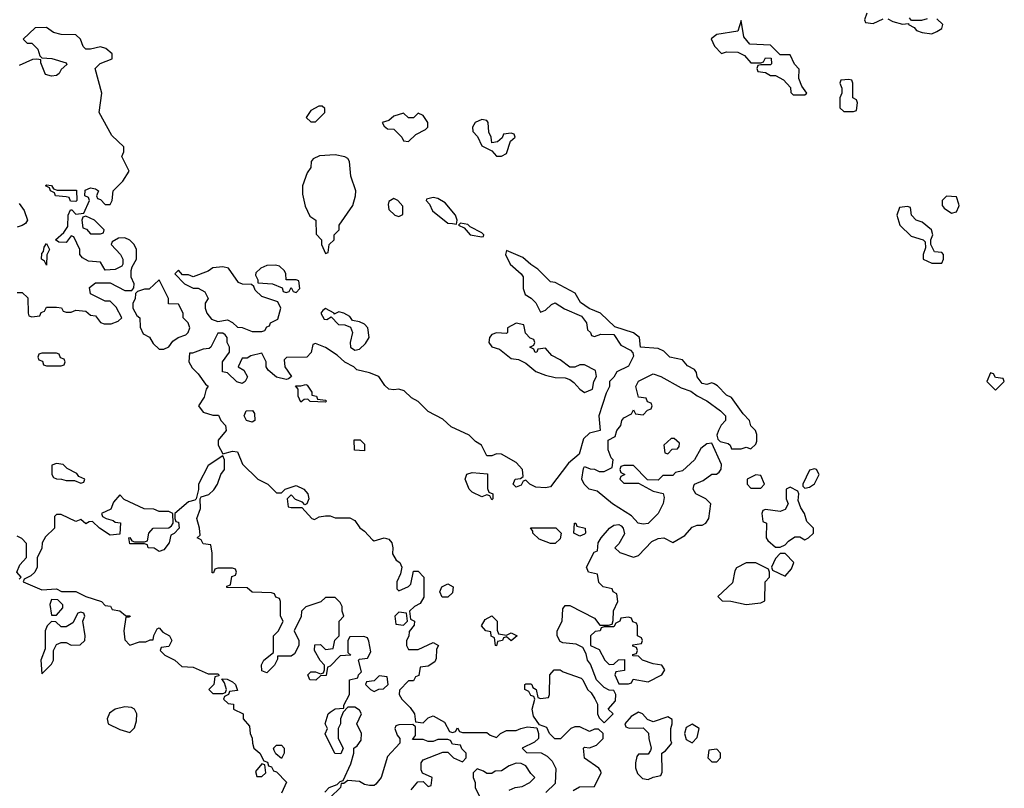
# Model space of a CAD drawing. Header units: inches. Extents: x 2601682 to 2755810, y 449311 to 584050.
# Tile 484 of 505: x 2726160 to 2730186, y 571946 to 575090. Entities that reach past the tile are written whole.
import ezdxf

# ---------------------------------------------------------------- set-up
doc = ezdxf.new("R2010")
doc.units = ezdxf.units.IN
doc.header["$MEASUREMENT"] = 0
doc.layers.add('C7527', color=7, linetype='Continuous')
doc.layers.add('C7537', color=7, linetype='Continuous')

msp = doc.modelspace()

# ---------------------------------------------------------------- linework, layer by layer
at = {"layer": 'C7527', "color": 2, "elevation": 2}
for points in [[(2729623.6, 575116.4), (2729614, 575090), (2729618, 575078), (2729650, 575074), (2729690, 575094)], [(2729710, 575094), (2729730, 575082), (2729770, 575072), (2729794, 575074), (2729794, 575070), (2729818, 575058), (2729826.4, 575046.4), (2729850, 575038), (2729890, 575032), (2729910, 575042), (2729930, 575054), (2729935.3, 575070), (2729910, 575094)], [(2729870, 575094), (2729847.3, 575087.3), (2729806, 575086), (2729798, 575098)], [(2726150, 573974), (2726170, 573974), (2726192.7, 573952.7), (2726194, 573890), (2726198, 573878), (2726210, 573874), (2726242, 573878), (2726247.3, 573892.7), (2726262, 573898), (2726270, 573914), (2726310, 573914), (2726331.6, 573911.6), (2726338, 573898), (2726350, 573894), (2726370, 573894), (2726390, 573902), (2726430, 573898), (2726450, 573882), (2726470, 573878), (2726490, 573851.3), (2726505.4, 573845.4), (2726534.6, 573845.4), (2726563.1, 573856.9), (2726578, 573870), (2726554.6, 573914.6), (2726530, 573938), (2726510, 573938), (2726449.1, 573969.1), (2726446, 573994), (2726470, 574014), (2726530, 574014), (2726590, 573982), (2726618, 573982), (2726627.3, 573992.7), (2726628, 574010), (2726616.4, 574036.4), (2726616.4, 574063.6), (2726620.4, 574079.6), (2726638, 574110), (2726638, 574150), (2726628, 574170), (2726610, 574188), (2726590, 574198), (2726563.6, 574196.4), (2726538, 574182), (2726534, 574170), (2726572, 574130), (2726582, 574110), (2726582, 574090), (2726578, 574082), (2726550, 574068), (2726510, 574066), (2726490, 574098), (2726442, 574102), (2726416.4, 574116.4), (2726406, 574130), (2726406, 574150), (2726382, 574202), (2726370, 574206), (2726350, 574178), (2726320.4, 574180.4), (2726306, 574190), (2726340.4, 574219.6), (2726356.4, 574243.6), (2726358, 574290), (2726367.3, 574312.7), (2726372.7, 574312.7), (2726390, 574294), (2726422, 574298), (2726446, 574350), (2726442, 574362), (2726426, 574370), (2726427.3, 574392.7), (2726450, 574402), (2726470, 574398), (2726482, 574390), (2726474, 574370), (2726478, 574358), (2726490, 574354), (2726510, 574334), (2726530, 574334), (2726538, 574350), (2726542, 574390), (2726582, 574430), (2726608, 574470), (2726578, 574530), (2726586, 574550), (2726586, 574570), (2726536.4, 574616.4), (2726485.2, 574710), (2726495.3, 574790), (2726469, 574890), (2726489.4, 574910.6), (2726538, 574930), (2726538, 574950), (2726512.1, 574972.1), (2726490, 574979.3), (2726450, 574969.2), (2726430, 574969), (2726420.2, 574980.2), (2726408, 575010), (2726390, 575028), (2726329, 575029), (2726298, 575038), (2726270, 575058), (2726223.6, 575056.4), (2726174, 575010), (2726190, 574994), (2726210, 574994), (2726234, 574970), (2726242, 574942), (2726250, 574934), (2726291.1, 574931.1), (2726350, 574914), (2726352.7, 574907.3), (2726330, 574886), (2726322, 574870), (2726310, 574862), (2726290, 574859), (2726265.6, 574865.6), (2726246, 574914), (2726246, 574926), (2726230, 574928), (2726212.7, 574927.3), (2726158, 574902)], [(2730000, 574336), (2729990, 574366), (2729950, 574368), (2729932, 574350), (2729932, 574330), (2729939.6, 574319.6), (2729970, 574298), (2729990, 574304.7), (2730000, 574325.8)], [(2726158, 574338), (2726178, 574310), (2726191.3, 574270), (2726183.6, 574256.4), (2726170, 574248.7), (2726150, 574241.2)], [(2728423.1, 571936.9), (2728448.4, 571951.6), (2728510, 571954), (2728538, 572010), (2728536.4, 572016.4), (2728528.4, 572028.4), (2728468.9, 572068.9), (2728466, 572110), (2728470, 572114), (2728490, 572112), (2728518, 572122), (2728546, 572150), (2728546, 572170), (2728527.3, 572187.3), (2728510, 572188), (2728490, 572178), (2728450, 572198), (2728430, 572198), (2728414, 572190), (2728371.6, 572148.4), (2728348.4, 572148.4), (2728326, 572170), (2728315.3, 572195.3), (2728286, 572206), (2728261.2, 572241.2), (2728255.3, 572270), (2728266, 572310), (2728262, 572322), (2728250, 572326), (2728242, 572342), (2728226, 572350), (2728226, 572370), (2728230, 572374), (2728250, 572374), (2728254, 572370), (2728258, 572358), (2728272, 572350), (2728278, 572318), (2728290, 572314), (2728322, 572318), (2728326, 572330), (2728328, 572410), (2728346, 572430), (2728370, 572431.3), (2728382.8, 572422.8), (2728456, 572396), (2728462, 572390), (2728482, 572350), (2728496.9, 572336.9), (2728511.6, 572311.6), (2728522, 572290), (2728522, 572250), (2728530, 572234), (2728550, 572214), (2728586, 572250), (2728566, 572270), (2728596.4, 572303.6), (2728598, 572330), (2728590, 572346), (2728570, 572348), (2728550, 572358), (2728518, 572390), (2728494, 572454), (2728482, 572470), (2728476.4, 572496.4), (2728462, 572522), (2728435.3, 572535.3), (2728380.4, 572540.4), (2728370, 572546), (2728358, 572570), (2728358, 572590), (2728378, 572630), (2728380.4, 572679.6), (2728390, 572694), (2728410, 572694), (2728510, 572642), (2728532.7, 572612.7), (2728567.3, 572612.7), (2728582, 572618), (2728587.3, 572632.7), (2728588.4, 572671.6), (2728606, 572710), (2728602, 572742), (2728586, 572750), (2728582, 572762), (2728546, 572770), (2728528.4, 572788.4), (2728522, 572822), (2728486, 572830), (2728478, 572850), (2728508.4, 572911.6), (2728522, 572918), (2728526, 572950), (2728538, 572970), (2728572.3, 573010), (2728590, 573022.4), (2728610, 573025.5), (2728619.9, 573019.9), (2728627.7, 573010), (2728632.8, 572987.2), (2728610, 572946), (2728594, 572930), (2728614, 572910), (2728670, 572891), (2728690, 572898.8), (2728745.1, 572954.9), (2728770, 572968.2), (2728794, 572970), (2728830, 572952), (2728879.3, 572980.7), (2728910, 573014), (2728930, 573022), (2728950, 573022), (2728966, 573030), (2728978, 573050), (2728986, 573110), (2728966, 573130), (2728924, 573150), (2728913.2, 573170), (2728916.5, 573183.5), (2728919, 573190), (2728955.1, 573204.9), (2728990, 573230.8), (2729008.9, 573231.1), (2729020.4, 573239.6), (2729028.7, 573251.3), (2729029, 573270), (2728990, 573358), (2728970, 573355.3), (2728944.5, 573335.5), (2728918.8, 573290), (2728870, 573244), (2728842, 573238), (2728830, 573226), (2728790, 573226), (2728770, 573206), (2728727.3, 573207.3), (2728670, 573266), (2728630, 573266), (2728618, 573262), (2728614, 573250), (2728618, 573238), (2728634, 573230), (2728618, 573222), (2728614, 573210), (2728630, 573194), (2728690, 573194), (2728750, 573162), (2728791.6, 573151.6), (2728795.3, 573135.3), (2728790.8, 573110.8), (2728770.4, 573069.7), (2728730, 573029.3), (2728710, 573026), (2728688.7, 573030), (2728661.2, 573061.2), (2728584, 573110), (2728521.2, 573161.2), (2728489, 573170), (2728468.7, 573190), (2728458, 573210), (2728466, 573254), (2728470, 573262), (2728492.7, 573252.7), (2728510, 573252), (2728530, 573242), (2728550, 573242), (2728582, 573258), (2728586, 573290), (2728578, 573298), (2728566, 573330), (2728566, 573370), (2728594.6, 573385.4), (2728602, 573410), (2728618, 573430), (2728622, 573450), (2728630, 573462), (2728662, 573478), (2728670, 573494), (2728678, 573478), (2728710, 573474), (2728727.3, 573492.7), (2728742, 573498), (2728746, 573510), (2728742, 573522), (2728727.3, 573527.3), (2728722, 573542), (2728690, 573546), (2728679, 573590), (2728690, 573611.3), (2728750, 573642), (2728782, 573630), (2728864.5, 573584.5), (2728904.7, 573570), (2728930, 573550.8), (2728970, 573530.8), (2729026, 573490), (2729046, 573470), (2729046, 573450), (2729027.9, 573432.1), (2729017.3, 573410), (2729010.8, 573390), (2729014.8, 573374.8), (2729024, 573364), (2729056.3, 573356.3), (2729064.7, 573350), (2729070, 573334), (2729110, 573334), (2729130, 573342), (2729150, 573334), (2729170, 573354), (2729174, 573366), (2729173.6, 573393.6), (2729168, 573410), (2729149.1, 573429.1), (2729144, 573450), (2729118, 573478), (2729070, 573544), (2729050, 573554), (2729012.9, 573592.9), (2729000.2, 573600.2), (2728990, 573604), (2728970, 573597.2), (2728950, 573601.2), (2728930, 573629), (2728927, 573647), (2728918.9, 573658.9), (2728890, 573674), (2728870, 573698), (2728818, 573710), (2728793.6, 573733.6), (2728770, 573745.1), (2728698, 573750), (2728694, 573790), (2728670, 573809), (2728593.6, 573833.6), (2728535.3, 573890), (2728488.9, 573908.9), (2728453.2, 573933.2), (2728431.9, 573971.9), (2728350, 574015.3), (2728330, 574018), (2728278, 574070), (2728250, 574088), (2728217.6, 574117.6), (2728150, 574146), (2728146, 574130), (2728166, 574090), (2728210.8, 574050.8), (2728218, 574038), (2728218, 573990), (2728226.4, 573966.4), (2728251.1, 573951.1), (2728270, 573932), (2728290, 573894), (2728310, 573902), (2728334.6, 573925.4), (2728350, 573931.3), (2728387.9, 573907.9), (2728456.9, 573876.9), (2728478, 573850), (2728482, 573822), (2728494, 573810), (2728498, 573798), (2728510, 573794), (2728536.4, 573803.6), (2728590, 573802), (2728618, 573758), (2728658, 573738), (2728667.1, 573727.1), (2728670, 573714), (2728650, 573672.7), (2728602, 573650), (2728590, 573628), (2728572, 573610), (2728572, 573590), (2728558, 573562), (2728527.7, 573470), (2728534, 573410), (2728490, 573399.3), (2728464.7, 573375.3), (2728447.1, 573312.9), (2728404.1, 573275.9), (2728330, 573179), (2728310, 573175.3), (2728270, 573178), (2728246, 573190), (2728230, 573206), (2728218, 573202), (2728210, 573186), (2728190, 573178), (2728178, 573190), (2728186, 573210), (2728207.3, 573212.7), (2728218, 573222), (2728215.3, 573250), (2728190, 573279), (2728130, 573313.2), (2728110, 573314), (2728090, 573306), (2728070, 573306), (2728048, 573350), (2728024, 573364), (2727998, 573390), (2727924, 573424), (2727890, 573455.3), (2727830, 573488), (2727790, 573528.7), (2727762.7, 573542.7), (2727732.5, 573572.5), (2727710, 573579), (2727690, 573575.3), (2727670, 573578), (2727653.6, 573593.6), (2727628, 573630), (2727590, 573645.2), (2727538, 573658), (2727526, 573670), (2727488.9, 573688.9), (2727458, 573718), (2727410, 573748.7), (2727370, 573766), (2727358, 573762), (2727351.6, 573728.4), (2727334, 573710), (2727251.6, 573708.4), (2727242, 573698), (2727244.7, 573670), (2727272, 573630), (2727259.6, 573620.4), (2727250, 573618), (2727210, 573628), (2727176.4, 573656.4), (2727168, 573670), (2727168, 573690), (2727150, 573726), (2727105.4, 573714.6), (2727090, 573706), (2727070, 573706), (2727054, 573670), (2727076.9, 573656.9), (2727091.1, 573628.9), (2727082, 573610), (2727070, 573602), (2727048, 573608), (2727010, 573646), (2726989.3, 573649.3), (2726989, 573690), (2727018, 573730), (2727018, 573750), (2727008, 573770), (2727008, 573790), (2727000.4, 573800.4), (2726990, 573808), (2726970, 573808), (2726942, 573750), (2726935.3, 573744.7), (2726910, 573742), (2726866, 573726), (2726854, 573726), (2726852, 573690), (2726865.4, 573665.4), (2726890, 573642), (2726919.6, 573599.6), (2726930.9, 573590.9), (2726922, 573578), (2726914.4, 573545.6), (2726891.3, 573510), (2726910, 573484.7), (2726950, 573472), (2726972.7, 573472.7), (2726982, 573450), (2727002, 573430), (2727004.7, 573410), (2726972, 573370), (2726972, 573350), (2726990, 573314), (2727030, 573324.7), (2727050, 573322), (2727071.6, 573271.6), (2727134, 573210), (2727174, 573190), (2727210, 573154), (2727230, 573154), (2727246, 573170), (2727290, 573184.7), (2727322, 573170), (2727338, 573150), (2727342, 573130), (2727334, 573110), (2727326, 573106), (2727316.4, 573116.4), (2727287.3, 573127.3), (2727270, 573146), (2727254, 573130), (2727258, 573098), (2727270, 573094), (2727314, 573094), (2727354, 573050), (2727365.4, 573045.4), (2727384, 573056), (2727410, 573061), (2727430, 573061), (2727450, 573052), (2727510, 573052), (2727530, 573042), (2727550.9, 573010.9), (2727570, 572998), (2727602, 572962), (2727610, 572958), (2727650, 572971), (2727670, 572964.7), (2727681, 572950), (2727686, 572930), (2727684.7, 572904.7), (2727699.6, 572879.6), (2727714, 572870), (2727722, 572850), (2727716.9, 572823.1), (2727702, 572790), (2727702, 572762), (2727710, 572754), (2727750, 572772), (2727759, 572781), (2727770, 572834), (2727790, 572834), (2727812, 572810), (2727812, 572728), (2727798, 572702), (2727774, 572690), (2727754, 572670), (2727758, 572638), (2727774, 572630), (2727772.7, 572612.7), (2727752, 572588), (2727751.3, 572568.7), (2727742, 572550), (2727742, 572530), (2727750, 572514), (2727790, 572514), (2727850, 572542), (2727872, 572530), (2727864.7, 572515.3), (2727863.6, 572476.4), (2727856.9, 572463.1), (2727830, 572446), (2727798, 572442), (2727792.7, 572407.3), (2727778, 572402), (2727770, 572386), (2727750, 572386), (2727712.7, 572347.3), (2727712, 572330), (2727722, 572310), (2727756.9, 572276.9), (2727774, 572250), (2727778, 572218), (2727810, 572214), (2727830, 572234), (2727850, 572242), (2727896.9, 572216.9), (2727918, 572178), (2727930, 572174), (2727942, 572178), (2727950, 572194), (2727958, 572178), (2727970, 572174), (2728070, 572174), (2728083.6, 572163.6), (2728110, 572154), (2728126, 572170), (2728150, 572182), (2728190, 572182), (2728208.7, 572191.3), (2728236.9, 572196.9), (2728274, 572194), (2728282, 572170), (2728282, 572150), (2728265.4, 572134.6), (2728214, 572110), (2728232.7, 572092.7), (2728291.6, 572091.6), (2728316.9, 572076.9), (2728336.9, 572056.9), (2728352.7, 572027.3), (2728350, 571966), (2728311.3, 571928.7)], [(2727408, 571930), (2727426, 571950), (2727458, 571962), (2727470, 571974), (2727482, 571978), (2727514, 572046), (2727526, 572090), (2727526, 572110), (2727540.4, 572119.6), (2727556.4, 572143.6), (2727558, 572170), (2727538, 572210), (2727558, 572250), (2727550, 572266), (2727530, 572278), (2727502, 572278), (2727482, 572258), (2727472, 572230), (2727472, 572210), (2727462, 572190), (2727462, 572150), (2727482, 572110), (2727472.7, 572087.3), (2727448.4, 572088.4), (2727408.4, 572168.4), (2727418, 572190), (2727408.7, 572210), (2727422, 572250), (2727430, 572258), (2727450, 572271.3), (2727486, 572274), (2727486, 572286), (2727508, 572330), (2727508, 572390), (2727542, 572398), (2727546, 572410), (2727558, 572422), (2727546, 572470), (2727550, 572474), (2727582, 572478), (2727596.4, 572503.6), (2727587.3, 572547.3), (2727582, 572562), (2727567.3, 572567.3), (2727510, 572566), (2727502, 572550), (2727502, 572502), (2727514, 572490), (2727470, 572488), (2727430, 572446), (2727418, 572442), (2727412.7, 572407.3), (2727390, 572406), (2727371.1, 572388.9), (2727346, 572390), (2727338, 572410), (2727350, 572422), (2727370, 572422), (2727390, 572414), (2727402, 572418), (2727406, 572430), (2727406, 572450), (2727388.4, 572468.4), (2727366, 572510), (2727367.3, 572532.7), (2727390, 572534), (2727410, 572514), (2727442, 572518), (2727448.4, 572551.6), (2727466, 572570), (2727466, 572630), (2727486, 572650), (2727478, 572670), (2727478, 572690), (2727470, 572706), (2727450, 572726), (2727410, 572726), (2727391.6, 572708.4), (2727330, 572688), (2727312, 572670), (2727311.6, 572648.4), (2727282, 572590), (2727302, 572550), (2727302, 572530), (2727283.6, 572496.4), (2727270, 572486), (2727214, 572486), (2727214, 572474), (2727202, 572450), (2727170, 572418), (2727150, 572426), (2727148.9, 572451.1), (2727158, 572470), (2727198, 572502), (2727198, 572570), (2727218, 572590), (2727238, 572630), (2727226, 572650), (2727226, 572710), (2727222, 572722), (2727207.3, 572727.3), (2727202, 572742), (2727190, 572746), (2727110, 572748), (2727090, 572766), (2727007.3, 572767.3), (2727007.3, 572772.7), (2727022, 572778), (2727027.3, 572812.7), (2727042, 572818), (2727046, 572830), (2727042, 572842), (2727030, 572846), (2726970, 572846), (2726958, 572842), (2726952.7, 572827.3), (2726947.3, 572827.3), (2726947.3, 572907.3), (2726942, 572942), (2726910, 572946), (2726902, 572962), (2726886, 572970), (2726898, 572982), (2726895.3, 573010), (2726884, 573050), (2726899, 573090), (2726898, 573130), (2726902, 573138), (2726932.7, 573147.3), (2726953.2, 573166.8), (2726969, 573190), (2726982, 573230), (2726998, 573250), (2726998, 573290), (2726990, 573306), (2726930, 573266), (2726891, 573190), (2726891.6, 573168.4), (2726882, 573130), (2726876, 573124), (2726850, 573118), (2726794, 573070), (2726794, 573050), (2726798, 573038), (2726810, 573034), (2726812, 573010), (2726791.1, 572988.9), (2726778, 572982), (2726771, 572950), (2726750, 572922), (2726730, 572915.3), (2726710, 572928), (2726686, 572930), (2726682, 572942), (2726670, 572946), (2726610, 572946), (2726606, 572970), (2726610, 572972), (2726618, 572958), (2726630, 572954), (2726670, 572954), (2726682, 572958), (2726688, 572990), (2726706, 573010), (2726770, 573012), (2726780.4, 573019.6), (2726788, 573030), (2726786, 573070), (2726770, 573078), (2726730, 573078), (2726708.4, 573088.4), (2726668.7, 573088.7), (2726587.3, 573127.3), (2726570, 573146), (2726543.6, 573116.4), (2726532.7, 573087.3), (2726494, 573070), (2726498, 573058), (2726514, 573050), (2726542, 573042), (2726550, 573034), (2726572, 573032), (2726570, 572986), (2726530, 572982), (2726486, 573010), (2726458, 573038), (2726443.6, 573036.4), (2726430, 573028), (2726410, 573046), (2726390, 573038), (2726330, 573066), (2726310, 573066), (2726302, 573058), (2726302, 573010), (2726265.4, 572974.6), (2726252, 572950), (2726251.1, 572928.9), (2726231.6, 572888.4), (2726232, 572850), (2726222, 572830), (2726205.4, 572814.6), (2726178, 572802), (2726174, 572790), (2726250, 572758), (2726310, 572762), (2726331.6, 572751.6), (2726390, 572750.8), (2726430, 572731), (2726494, 572710), (2726510, 572694), (2726531.6, 572691.6), (2726538, 572678), (2726570, 572672), (2726592.7, 572652.7), (2726610, 572652), (2726611.1, 572648.9), (2726606, 572646), (2726594, 572646), (2726586, 572590), (2726590, 572554), (2726610, 572532), (2726650, 572544.7), (2726675.3, 572544.7), (2726694, 572554), (2726706, 572554), (2726708.4, 572571.6), (2726722, 572598), (2726730, 572602), (2726744.7, 572584.7), (2726772, 572570), (2726782, 572550), (2726770, 572526), (2726738, 572522), (2726734, 572510), (2726754, 572490), (2726794, 572470), (2726823.6, 572443.6), (2726870, 572442), (2726930, 572414), (2726970, 572414), (2726974, 572410), (2726974, 572406), (2726958, 572402), (2726954, 572370), (2726934, 572350), (2726950, 572334), (2726990, 572334), (2727002, 572338), (2727006, 572350), (2726998, 572378), (2726986, 572394), (2727008, 572392), (2727030, 572382), (2727042, 572370), (2727050, 572346), (2727018, 572342), (2727014, 572330), (2726998, 572322), (2726994, 572310), (2727012.7, 572292.7), (2727034, 572290), (2727034, 572270), (2727074, 572250), (2727074, 572230), (2727099.6, 572199.6), (2727102, 572170), (2727110.9, 572150.9), (2727111.3, 572130), (2727118, 572110), (2727142, 572090), (2727158, 572058), (2727172.7, 572052.7), (2727178, 572038), (2727190, 572034), (2727198, 572018), (2727210, 572014), (2727251.6, 571971.6), (2727230, 571926)], [(2726158, 572802), (2726166, 572810), (2726148, 572830), (2726160.2, 572859.8), (2726188, 572890), (2726187.3, 572947.3), (2726168.4, 572968.4), (2726150, 572978)], [(2727760.4, 571939.6), (2727787.3, 571972.7), (2727810, 571974), (2727830, 571954), (2727842, 571958), (2727846, 571990), (2727807.3, 572007.3), (2727802, 572022), (2727802, 572050), (2727810, 572062), (2727890, 572094), (2727910, 572094), (2727934, 572070), (2727970, 572054), (2727986, 572070), (2727986, 572090), (2727967.3, 572107.3), (2727962, 572122), (2727930, 572126), (2727922, 572142), (2727910, 572146), (2727870, 572146), (2727850, 572138), (2727830, 572138), (2727810, 572146), (2727766, 572146), (2727778, 572162), (2727778, 572198), (2727767.3, 572207.3), (2727710, 572206), (2727698, 572202), (2727694, 572190), (2727703.6, 572163.6), (2727714, 572150), (2727714, 572130), (2727663.6, 572076.4), (2727638, 571990), (2727616.9, 571963.1), (2727610, 571958), (2727590, 571958), (2727570, 571962), (2727550, 571974), (2727502, 571978), (2727486, 571966), (2727474, 571966), (2727472, 571950), (2727430, 571908)], [(2728162, 571938), (2728186, 571950), (2728214, 571954), (2728246, 571970), (2728266, 571990), (2728250, 572006), (2728230, 572038), (2728210, 572048), (2728190, 572048.7), (2728162, 572038), (2728130, 572018), (2728103.6, 572016.4), (2728090, 572006), (2728070, 572006), (2728056.4, 572016.4), (2728030, 572026), (2728014, 572010), (2728014, 571990), (2728022, 571970), (2728022, 571950), (2728042, 571910)]]:
    msp.add_lwpolyline(points, dxfattribs=at)
for points in [[(2729110, 575086), (2729096.9, 575043.1), (2729010, 575029), (2728987.7, 575012.3), (2729001.4, 574981.4), (2729030, 574952), (2729050, 574958), (2729096.9, 574956.9), (2729123.6, 574943.6), (2729150, 574914), (2729190, 574914), (2729202, 574918), (2729210, 574934), (2729232.7, 574932.7), (2729234, 574910), (2729230, 574906), (2729190, 574906), (2729178, 574902), (2729174, 574890), (2729178, 574878), (2729210, 574874), (2729230, 574862), (2729250, 574862), (2729283.6, 574843.6), (2729312, 574812), (2729312.7, 574792.7), (2729322, 574782), (2729370, 574782), (2729378, 574790), (2729358, 574818), (2729346, 574850), (2729347.3, 574887.3), (2729328.4, 574908.4), (2729310, 574946), (2729270, 574946), (2729230, 574986), (2729146, 574990), (2729120.4, 575020.4)], [(2729550, 574846), (2729518, 574842), (2729514, 574830), (2729522, 574810), (2729522, 574790), (2729514, 574770), (2729514, 574730), (2729530, 574714), (2729570, 574714), (2729582, 574718), (2729586, 574750), (2729582, 574762), (2729566, 574770), (2729566, 574830), (2729562, 574842)], [(2727396.4, 574736.4), (2727383.6, 574736.4), (2727350, 574718), (2727332, 574690), (2727350, 574672), (2727370, 574672), (2727408, 574710), (2727407.3, 574727.3)], [(2727790, 574708), (2727770, 574688), (2727750, 574688), (2727730, 574708), (2727690, 574695.3), (2727670, 574678), (2727642, 574670), (2727650, 574654), (2727663.6, 574643.6), (2727690, 574642), (2727722, 574610), (2727730, 574594), (2727750, 574592), (2727780.2, 574619.8), (2727819.3, 574640.7), (2727828.7, 574650), (2727828.7, 574670), (2727810, 574698)], [(2728050, 574682), (2728022, 574670), (2728012, 574650), (2728012.7, 574632.7), (2728032, 574612), (2728050, 574574), (2728090, 574554), (2728110, 574532), (2728130, 574531.3), (2728150, 574542), (2728167.3, 574592.7), (2728186, 574610), (2728182, 574622), (2728170, 574626), (2728138, 574622), (2728132.7, 574607.3), (2728114, 574590), (2728090, 574586), (2728088, 574610), (2728078, 574630), (2728075.3, 574670), (2728070, 574678)], [(2727450, 574537.2), (2727386.4, 574533.6), (2727359.6, 574520.4), (2727352, 574510), (2727350, 574486), (2727336, 574464), (2727316, 574410), (2727316.9, 574376.9), (2727326.8, 574326.8), (2727346.8, 574286.8), (2727371.3, 574270), (2727372.7, 574212.7), (2727394, 574190), (2727394, 574170), (2727410, 574134), (2727422, 574138), (2727426, 574170), (2727446, 574190), (2727446, 574210), (2727466, 574230), (2727466, 574250), (2727522, 574330), (2727533.2, 574370), (2727534, 574390), (2727514, 574450), (2727508.7, 574510), (2727502, 574522), (2727489.2, 574529.2)], [(2726312.7, 574392.7), (2726392.7, 574392.7), (2726394, 574350), (2726390, 574346), (2726367.3, 574347.3), (2726362, 574362), (2726350, 574366), (2726306, 574370), (2726302, 574382), (2726286, 574390), (2726282, 574402), (2726266, 574410), (2726270, 574414), (2726290, 574412), (2726298, 574398)], [(2727690, 574358), (2727670, 574346), (2727666, 574334), (2727670, 574314), (2727694, 574290), (2727710, 574284.7), (2727727.3, 574292.7), (2727727.3, 574327.3), (2727706, 574350)], [(2727850, 574362), (2727823.6, 574356.4), (2727822, 574350), (2727835.3, 574335.3), (2727848.3, 574308.3), (2727910, 574258), (2727930, 574256), (2727946, 574254), (2727948.7, 574270), (2727942, 574290), (2727900.2, 574340.2), (2727870, 574359)], [(2729790, 574326), (2729758, 574322), (2729746, 574290), (2729758.8, 574250), (2729804.5, 574204.5), (2729854, 574190), (2729862, 574182), (2729863.6, 574156.4), (2729854, 574130), (2729854, 574110), (2729890, 574094), (2729930, 574094), (2729938, 574110), (2729938, 574130), (2729930, 574138), (2729900.4, 574140.4), (2729886, 574170), (2729886, 574190), (2729894, 574210), (2729888.7, 574230), (2729850, 574262), (2729826, 574270), (2729806, 574290), (2729802, 574322)], [(2726430, 574286), (2726418, 574282), (2726414, 574270), (2726418, 574238), (2726432.7, 574232.7), (2726450, 574214), (2726490, 574214), (2726502, 574218), (2726506, 574230), (2726466, 574270)], [(2727962, 574258), (2727954, 574250), (2727978, 574238), (2728002, 574210), (2728050, 574202), (2728056.4, 574203.6), (2728058, 574210), (2728050, 574218), (2728002, 574242), (2727992.9, 574252.9)], [(2726270, 574086), (2726262, 574102), (2726248.7, 574110), (2726250, 574134), (2726258, 574142), (2726260.4, 574159.6), (2726270, 574174), (2726282, 574150), (2726271.6, 574128.4)], [(2726990, 574079), (2726950, 574075.3), (2726930, 574062), (2726870, 574038), (2726850, 574046), (2726826, 574046), (2726810, 574066), (2726794, 574050), (2726834, 574010), (2726870, 573992), (2726890, 573992), (2726916.9, 573976.9), (2726931.3, 573950), (2726918, 573930), (2726918, 573910), (2726924.7, 573890), (2726944.5, 573864.5), (2726970, 573856), (2727010, 573862), (2727030, 573852), (2727050, 573832), (2727070, 573831.3), (2727110, 573814), (2727150, 573814), (2727162, 573818), (2727170, 573834), (2727182, 573838), (2727186, 573850), (2727215.3, 573864.7), (2727228, 573910), (2727215.3, 573935.3), (2727150, 573958), (2727123.1, 573983.1), (2727118, 573998), (2727107.3, 574007.3), (2727071.6, 574008.4), (2727054.6, 574014.6), (2727013.6, 574073.6)], [(2727206.3, 574086.3), (2727170, 574085.2), (2727146.4, 574073.6), (2727126, 574054), (2727124.7, 574044.7), (2727134, 574026), (2727134, 574014), (2727194, 574010), (2727232.7, 573992.7), (2727238, 573978), (2727250, 573974), (2727262, 573978), (2727270, 573994), (2727278, 573978), (2727290, 573974), (2727306, 573990), (2727302, 574022), (2727290, 574026), (2727250, 574026), (2727248.7, 574050), (2727243.1, 574063.1), (2727222, 574082)], [(2726730, 574026), (2726690, 573988), (2726670, 573988), (2726642, 573978), (2726634, 573970), (2726631.6, 573948.4), (2726622, 573930), (2726622, 573910), (2726639.6, 573879.6), (2726651.3, 573870), (2726652.7, 573832.7), (2726665.4, 573805.4), (2726691.1, 573791.1), (2726705.4, 573765.4), (2726730, 573742), (2726750, 573742), (2726770, 573752), (2726785.6, 573774.4), (2726808, 573790), (2726839, 573801), (2726848.9, 573811.1), (2726855.3, 573830), (2726848.7, 573850), (2726828.7, 573870), (2726828, 573890), (2726810, 573926), (2726768.4, 573928.4), (2726768, 573950)], [(2727410, 573908), (2727399.6, 573900.4), (2727392, 573890), (2727404.7, 573864.7), (2727416.4, 573863.6), (2727434, 573874), (2727463.6, 573843.6), (2727490, 573842), (2727512, 573832), (2727521, 573810), (2727511.3, 573770), (2727512, 573750), (2727530, 573738), (2727550, 573742), (2727574.2, 573765.8), (2727589, 573790), (2727584, 573830), (2727570, 573844), (2727550, 573854), (2727520.2, 573860.2), (2727510, 573875.3), (2727486, 573890), (2727464.7, 573895.3), (2727446, 573886), (2727446, 573890)], [(2728190, 573848), (2728154, 573830), (2728154, 573810), (2728150, 573806), (2728110, 573808.7), (2728090, 573802), (2728081, 573790), (2728078, 573770), (2728090, 573752), (2728122, 573742), (2728170, 573704.7), (2728199.6, 573699.6), (2728230, 573684.7), (2728270, 573651.3), (2728310, 573636), (2728350, 573626), (2728390, 573624.7), (2728410, 573618), (2728426.4, 573606.4), (2728450, 573578), (2728470, 573564.7), (2728502, 573578), (2728508, 573610), (2728518, 573630), (2728514.6, 573654.6), (2728470, 573678), (2728450, 573678), (2728430, 573668), (2728410, 573668), (2728370, 573698), (2728336.4, 573716.4), (2728310, 573746), (2728278, 573742), (2728274, 573730), (2728268.4, 573728.4), (2728262, 573742), (2728246, 573750), (2728262, 573758), (2728266, 573770), (2728262, 573782), (2728247.3, 573787.3), (2728228.4, 573808.4), (2728222, 573842)], [(2726310, 573726), (2726250, 573726), (2726238, 573722), (2726234, 573710), (2726238, 573698), (2726252.7, 573692.7), (2726258, 573678), (2726270, 573674), (2726330, 573674), (2726342, 573678), (2726346, 573690), (2726342, 573702), (2726327.3, 573707.3), (2726322, 573722)], [(2727410, 573526), (2727348, 573528), (2727338, 573538), (2727323.6, 573536.4), (2727310, 573526), (2727298, 573550), (2727298, 573578), (2727288, 573592), (2727310, 573592), (2727330, 573598), (2727335.3, 573595.3), (2727354, 573566), (2727354, 573554), (2727374, 573550), (2727378, 573538), (2727410, 573534), (2727414, 573530)], [(2727110, 573444), (2727088, 573450), (2727078, 573470), (2727086, 573490), (2727111.6, 573491.6), (2727119.6, 573479.6), (2727122, 573450)], [(2727570, 573326), (2727528.9, 573328.9), (2727528, 573372), (2727551.6, 573371.6), (2727570, 573354)], [(2728836.4, 573376.4), (2728823.6, 573376.4), (2728794, 573350), (2728798, 573318), (2728810, 573314), (2728827.3, 573332.7), (2728850, 573334), (2728856.4, 573343.6), (2728858, 573358)], [(2726310, 573275.3), (2726292, 573268), (2726291.3, 573230), (2726298, 573218), (2726310, 573211.3), (2726331, 573211), (2726350, 573204.7), (2726384.7, 573204.7), (2726410, 573194), (2726422, 573198), (2726426, 573210), (2726402, 573222), (2726393.6, 573233.6), (2726354.6, 573254.6), (2726338, 573270)], [(2728090, 573126), (2728082, 573142), (2728070, 573146), (2728050, 573138), (2728010, 573158), (2727998, 573170), (2727982, 573210), (2727988.9, 573231.1), (2728010, 573238), (2728072.7, 573232.7), (2728072.7, 573172.7), (2728078, 573158), (2728094, 573150), (2728094, 573130)], [(2729170, 573228), (2729134, 573210), (2729134, 573190), (2729150, 573174), (2729190, 573174), (2729206, 573190), (2729190, 573226)], [(2729410, 573253.2), (2729390, 573248), (2729362, 573190), (2729362, 573182), (2729370, 573174), (2729390, 573178), (2729410, 573192), (2729428.7, 573230), (2729418, 573250)], [(2729310, 573178), (2729294, 573170), (2729294, 573130), (2729302, 573110), (2729290, 573086), (2729270, 573078), (2729210, 573086), (2729198, 573082), (2729194, 573070), (2729198, 573038), (2729214, 573030), (2729212, 572970), (2729219.6, 572959.6), (2729250, 572932), (2729270, 572932), (2729290, 572942), (2729303.1, 572956.9), (2729330, 572974), (2729350, 572974), (2729370, 572962), (2729386, 572970), (2729406, 572990), (2729406, 573010), (2729378, 573038), (2729368.7, 573070), (2729353.6, 573093.6), (2729343.1, 573123.1), (2729346, 573150), (2729342, 573162)], [(2728450, 572978), (2728426, 572990), (2728428.9, 573031.1), (2728434, 573030), (2728438, 573018), (2728472, 573010), (2728474, 572990), (2728470, 572986)], [(2728330, 572948), (2728284.7, 572964.7), (2728258, 572990), (2728258, 572998), (2728248, 573012), (2728351.6, 573011.6), (2728374, 572990), (2728370, 572966), (2728350, 572948)], [(2729290, 572906), (2729270, 572906), (2729250, 572886), (2729234, 572850), (2729238, 572838), (2729290, 572814), (2729316.4, 572843.6), (2729326, 572870)], [(2729170, 572868), (2729130, 572868), (2729091.6, 572848.4), (2729084.7, 572835.3), (2729074, 572786), (2729014, 572730), (2729032.7, 572712.7), (2729068.4, 572711.6), (2729130, 572698), (2729190, 572704.7), (2729207.3, 572712.7), (2729208, 572790), (2729226, 572810), (2729226, 572830), (2729222, 572842)], [(2727887.3, 572727.3), (2727878, 572750), (2727886, 572770), (2727910, 572782), (2727932, 572770), (2727930, 572746), (2727910, 572728)], [(2726290, 572718), (2726282.8, 572697.2), (2726290, 572654), (2726310, 572654), (2726336.4, 572683.6), (2726336.4, 572696.4), (2726316.4, 572716.4)], [(2726410, 572666), (2726398, 572662), (2726376.9, 572623.1), (2726350, 572606), (2726330, 572606), (2726307.3, 572627.3), (2726290, 572628), (2726272, 572610), (2726264.7, 572590), (2726263.6, 572516.4), (2726246, 572470), (2726250, 572414), (2726290, 572454), (2726298, 572470), (2726298, 572510), (2726310, 572534), (2726330, 572542), (2726350, 572542), (2726370, 572532), (2726407.3, 572532.7), (2726426, 572550), (2726428, 572570), (2726418, 572630), (2726426, 572650), (2726422, 572662)], [(2727710, 572666), (2727694, 572650), (2727698, 572618), (2727730, 572614), (2727746, 572630), (2727742, 572662)], [(2728150, 572572), (2728170, 572582), (2728194, 572570), (2728170, 572548.7), (2728150, 572566), (2728138, 572562), (2728134, 572550), (2728114, 572546), (2728110, 572528.7), (2728106, 572530), (2728102, 572562), (2728088.4, 572568.4), (2728086, 572586), (2728066, 572590), (2728048, 572610), (2728063.1, 572636.9), (2728090, 572652), (2728112, 572630), (2728112.7, 572592.7), (2728118, 572578)], [(2728650, 572646), (2728618, 572642), (2728614, 572630), (2728598, 572622), (2728590, 572606), (2728550, 572606), (2728538, 572602), (2728534, 572590), (2728512.7, 572587.3), (2728494, 572570), (2728494, 572530), (2728530, 572514), (2728552, 572470), (2728570, 572452), (2728590, 572454), (2728608.4, 572471.6), (2728632.7, 572472.7), (2728632.7, 572427.3), (2728598, 572422), (2728594, 572410), (2728610, 572374), (2728650, 572374), (2728662, 572378), (2728668, 572392), (2728730, 572382), (2728786, 572410), (2728798, 572430), (2728786, 572450), (2728750, 572455.3), (2728706, 572470), (2728690, 572486), (2728667.3, 572487.3), (2728667.3, 572492.7), (2728682, 572498), (2728686, 572510), (2728682, 572522), (2728667.3, 572527.3), (2728667.3, 572532.7), (2728702, 572538), (2728706, 572550), (2728702, 572562), (2728686, 572570), (2728686, 572610), (2728682, 572622), (2728667.3, 572627.3), (2728662, 572642)], [(2727630, 572406), (2727610, 572386), (2727578, 572382), (2727574, 572370), (2727594, 572350), (2727610, 572342), (2727628, 572352), (2727647.3, 572352.7), (2727666, 572370), (2727662, 572402)], [(2726590, 572279), (2726550.8, 572269.2), (2726526.8, 572253.2), (2726518, 572230), (2726522, 572210), (2726570, 572186), (2726610, 572174), (2726630, 572194), (2726638, 572222), (2726639, 572250), (2726629.1, 572269.1), (2726617.2, 572277.2)], [(2728690, 572258), (2728659.6, 572240.4), (2728634, 572210), (2728638, 572198), (2728652.7, 572192.7), (2728710, 572194), (2728731.6, 572171.6), (2728732, 572150), (2728742, 572110), (2728739.6, 572100.4), (2728730, 572086), (2728690, 572086), (2728683.6, 572076.4), (2728678, 572050), (2728678, 572030), (2728686.4, 572006.4), (2728706.4, 571986.4), (2728730, 571982), (2728750, 571992), (2728782, 571998), (2728787.3, 572012.7), (2728786, 572090), (2728800.4, 572099.6), (2728826, 572130), (2728822, 572142), (2728822, 572190), (2728828, 572210), (2728827.3, 572227.3), (2728810, 572238), (2728750, 572218), (2728727.3, 572227.3), (2728706, 572250)], [(2728910, 572208), (2728885.4, 572194.6), (2728878, 572170), (2728885.4, 572145.4), (2728910, 572132), (2728930, 572154), (2728938, 572190)], [(2727230, 572068), (2727207.3, 572087.3), (2727200.4, 572100.4), (2727198, 572110), (2727210, 572122), (2727230, 572122), (2727242, 572110), (2727242, 572090)], [(2729010, 572106), (2728978, 572102), (2728974, 572070), (2728990, 572054), (2729010, 572054), (2729026, 572070), (2729026, 572090)], [(2727150, 572046), (2727124.7, 572015.3), (2727130, 571994), (2727150, 571994), (2727166, 572010), (2727162, 572042)]]:
    msp.add_lwpolyline(points, close=True, dxfattribs=at)
at = {"layer": 'C7537', "color": 2, "elevation": 2}
msp.add_lwpolyline([(2730000, 574325.8), (2730002, 574330), (2730000, 574336)], dxfattribs=at)
msp.add_lwpolyline([(2730130, 573646), (2730114, 573610), (2730150, 573574), (2730186, 573610), (2730182, 573622), (2730150, 573626), (2730142, 573642)], close=True, dxfattribs=at)

doc.saveas('drawing.dxf')
